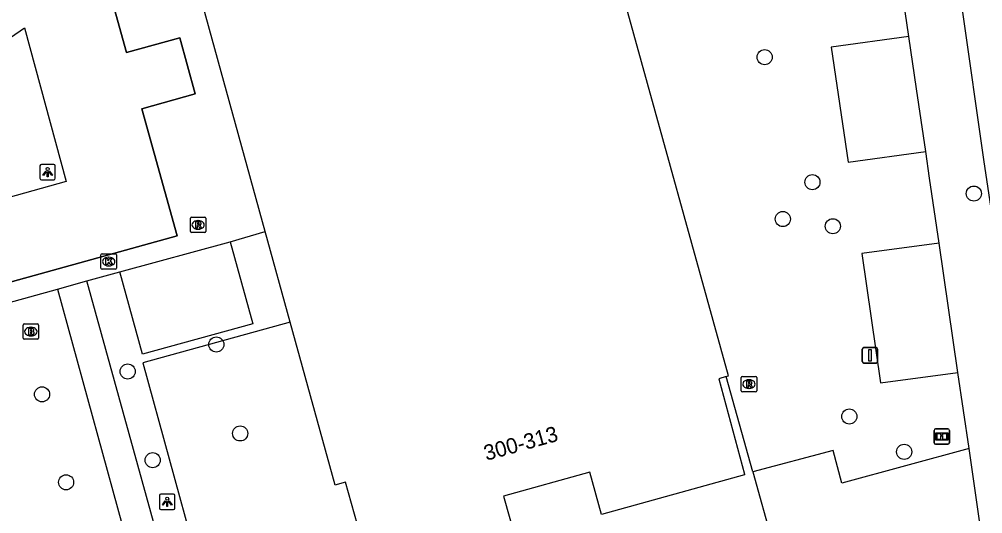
# Model space of a CAD drawing. Extents: x 159053 to 160041, y 380450 to 381422.
# Drawn here: x 159241.7 to 159304.1, y 381120.2 to 381152.2 of the extents above; entities that cross this region are included whole.
import ezdxf

# ---------------------------------------------------------------- set-up
doc = ezdxf.new("R2010")
doc.units = 0
for name, color, linetype in [('IMGEO_Boom', 7, 'Continuous'), ('IMGEO_Brandkraan', 7, 'Continuous'), ('IMGEO_Groenvoorziening', 7, 'Continuous'), ('IMGEO_Hek', 7, 'Continuous'), ('IMGEO_Informatiebord', 7, 'Continuous'), ('IMGEO_Kolk', 7, 'Continuous'), ('IMGEO_Lichtpunt', 7, 'Continuous'), ('IMGEO_Pand', 7, 'Continuous'), ('IMGEO_Pand_nummerreeks', 7, 'Continuous'), ('IMGEO_Pand_overbouw', 7, 'Continuous'), ('IMGEO_Pand_vergunning_verleend', 7, 'Continuous'), ('IMGEO_Parkeervlak_open', 7, 'Continuous'), ('IMGEO_Rijbaan_lokaal_open', 7, 'Continuous'), ('IMGEO_Rioolput', 7, 'Continuous'), ('IMGEO_Verkeersbordpaal', 7, 'Continuous'), ('IMGEO_Voetpad_open', 7, 'Continuous')]:
    doc.layers.add(name, color=color, linetype=linetype)

msp = doc.modelspace()

# ---------------------------------------------------------------- linework, layer by layer
at = {"layer": 'IMGEO_Boom'}
for centre in [(159289.951, 381149.757), (159293.046, 381141.653), (159303.506, 381140.914), (159291.131, 381139.263), (159294.371, 381138.796), (159254.431, 381131.131), (159248.69, 381129.381), (159243.144, 381127.899), (159295.438, 381126.463), (159255.976, 381125.364), (159298.991, 381124.172), (159250.311, 381123.633), (159244.702, 381122.195)]:
    msp.add_circle(centre, 0.489, dxfattribs=at)
at = {"layer": 'IMGEO_Brandkraan'}
for p, q in [((159241.916, 381131.541), (159241.916, 381132.393)), ((159241.991, 381132.467), (159242.843, 381132.467)), ((159242.404, 381132.247), (159242.429, 381132.247)), ((159242.917, 381132.393), (159242.917, 381131.541)), ((159242.843, 381131.467), (159241.991, 381131.467)), ((159242.427, 381131.687), (159242.402, 381131.687))]:
    msp.add_line(p, q, dxfattribs=at)
for points in [[(159241.916, 381131.541), (159241.916, 381132.393)], [(159241.991, 381132.467), (159242.843, 381132.467)], [(159242.264, 381132.167), (159242.264, 381131.767), (159242.477, 381131.767)], [(159242.495, 381132.167), (159242.264, 381132.167)], [(159242.443, 381132.086), (159242.389, 381132.086), (159242.389, 381132.01)], [(159242.917, 381132.393), (159242.917, 381131.541)], [(159242.843, 381131.467), (159241.991, 381131.467)], [(159242.389, 381132.01), (159242.442, 381132.01)], [(159242.451, 381131.934), (159242.389, 381131.934), (159242.389, 381131.853)], [(159242.389, 381131.853), (159242.451, 381131.853)]]:
    msp.add_lwpolyline(points, dxfattribs=at)
for centre, radius, start, end in [((159241.993, 381132.391), 0.0765, 91.55205, 178.44795), ((159241.993, 381132.391), 0.0765, 91.55205, 178.44795), ((159242.444, 381132.048), 0.0379, 267.82845, 90.93552), ((159242.499, 381132.022), 0.145, 59.4692, 91.53667), ((159242.524, 381132.069), 0.0922, 285.51372, 58.15012), ((159242.841, 381132.391), 0.0765, 1.55205, 88.44795), ((159242.841, 381132.391), 0.0765, 1.55205, 88.44795), ((159241.993, 381131.543), 0.0765, 181.55205, 268.44795), ((159241.993, 381131.543), 0.0765, 181.55205, 268.44795), ((159242.452, 381131.893), 0.0404, 269.87594, 90.50774), ((159242.483, 381132.018), 0.251, 268.66757, 293.53466), ((159242.529, 381131.877), 0.105, 301.31148, 78.98903), ((159242.841, 381131.543), 0.0765, 271.55205, 358.44795), ((159242.841, 381131.543), 0.0765, 271.55205, 358.44795)]:
    msp.add_arc(centre, radius, start, end, dxfattribs=at)
for centre, major_axis, ratio, start_param, end_param in [((159242.403, 381131.967), (-0.387, 0.002), 0.722429, 4.712389, 7.853982), ((159242.428, 381131.967), (-0.39, 0.002), 0.717154, 1.570796, 4.712389)]:
    msp.add_ellipse(centre, major_axis=major_axis, ratio=ratio, start_param=start_param, end_param=end_param, dxfattribs=at)
at = {"layer": 'IMGEO_Groenvoorziening'}
for points in [[(159259.222, 381132.575), (159249.675, 381129.94), (159254.791, 381111.275), (159264.544, 381113.856), (159264.612, 381113.612)], [(159289.185, 381122.866), (159287.469, 381129.052)]]:
    msp.add_lwpolyline(points, dxfattribs=at)
at = {"layer": 'IMGEO_Hek'}
msp.add_lwpolyline([(159259.222, 381132.575), (159249.675, 381129.94), (159254.791, 381111.275), (159264.544, 381113.856)], dxfattribs=at)
at = {"layer": 'IMGEO_Informatiebord'}
for p, q in [((159300.931, 381124.763), (159300.931, 381125.563)), ((159300.931, 381125.563), (159300.931, 381124.763)), ((159301.031, 381125.663), (159301.821, 381125.663)), ((159301.821, 381125.663), (159301.031, 381125.663)), ((159301.921, 381125.563), (159301.921, 381124.763)), ((159301.921, 381124.763), (159301.921, 381125.563)), ((159301.821, 381124.663), (159301.031, 381124.663)), ((159301.031, 381124.663), (159301.821, 381124.663))]:
    msp.add_line(p, q, dxfattribs=at)
for points in [[(159301.032, 381125.395), (159301.82, 381125.395), (159301.82, 381124.931), (159301.032, 381124.931), (159301.032, 381125.395)], [(159301.097, 381125.33), (159301.097, 381124.996), (159301.372, 381124.996), (159301.373, 381125.209), (159301.477, 381125.21), (159301.478, 381124.996), (159301.755, 381124.996), (159301.755, 381125.33), (159301.479, 381125.33), (159301.479, 381125.25), (159301.373, 381125.25), (159301.373, 381125.33), (159301.097, 381125.33)]]:
    msp.add_lwpolyline(points, dxfattribs=at)
for centre, start, end in [((159301.031, 381125.563), 90, 180), ((159301.031, 381125.563), 90, 180), ((159301.821, 381125.563), 0, 90), ((159301.821, 381125.563), 360, 90), ((159301.031, 381124.763), 180, 270), ((159301.031, 381124.763), 180, 270), ((159301.821, 381124.763), 270, 0), ((159301.821, 381124.763), 270, 0)]:
    msp.add_arc(centre, 0.1, start, end, dxfattribs=at)
at = {"layer": 'IMGEO_Kolk'}
for p, q in [((159246.959, 381136.084), (159246.959, 381136.936)), ((159247.034, 381137.01), (159247.886, 381137.01)), ((159247.447, 381136.79), (159247.472, 381136.79)), ((159247.96, 381136.936), (159247.96, 381136.084)), ((159247.886, 381136.01), (159247.034, 381136.01)), ((159247.47, 381136.23), (159247.445, 381136.23))]:
    msp.add_line(p, q, dxfattribs=at)
for points in [[(159246.959, 381136.084), (159246.959, 381136.936)], [(159247.034, 381137.01), (159247.886, 381137.01)], [(159247.28, 381136.71), (159247.403, 381136.71), (159247.403, 381136.559), (159247.533, 381136.71), (159247.697, 381136.71), (159247.551, 381136.559), (159247.704, 381136.31), (159247.552, 381136.31), (159247.467, 381136.474), (159247.403, 381136.407), (159247.403, 381136.31), (159247.28, 381136.31), (159247.28, 381136.71)], [(159247.96, 381136.936), (159247.96, 381136.084)], [(159247.886, 381136.01), (159247.034, 381136.01)]]:
    msp.add_lwpolyline(points, dxfattribs=at)
for centre, start, end in [((159247.036, 381136.934), 91.55205, 178.44795), ((159247.036, 381136.934), 91.55205, 178.44795), ((159247.884, 381136.934), 1.55205, 88.44795), ((159247.884, 381136.934), 1.55205, 88.44795), ((159247.036, 381136.086), 181.55205, 268.44795), ((159247.036, 381136.086), 181.55205, 268.44795), ((159247.884, 381136.086), 271.55205, 358.44795), ((159247.884, 381136.086), 271.55205, 358.44795)]:
    msp.add_arc(centre, 0.0765, start, end, dxfattribs=at)
for centre, major_axis, ratio, start_param, end_param in [((159247.446, 381136.51), (-0.387, 0.002), 0.722429, 4.712389, 7.853982), ((159247.471, 381136.51), (-0.39, 0.002), 0.717154, 1.570796, 4.712389)]:
    msp.add_ellipse(centre, major_axis=major_axis, ratio=ratio, start_param=start_param, end_param=end_param, dxfattribs=at)
at = {"layer": 'IMGEO_Lichtpunt'}
for p, q in [((159243.007, 381142.712), (159243.007, 381141.905)), ((159243.007, 381142.712), (159243.007, 381141.905)), ((159243.909, 381142.807), (159243.101, 381142.807)), ((159243.909, 381142.807), (159243.101, 381142.807)), ((159244.003, 381141.905), (159244.003, 381142.712)), ((159244.003, 381141.905), (159244.003, 381142.712)), ((159243.101, 381141.811), (159243.909, 381141.811)), ((159243.101, 381141.811), (159243.909, 381141.811)), ((159250.752, 381121.333), (159250.752, 381120.526)), ((159250.752, 381121.333), (159250.752, 381120.526)), ((159251.654, 381121.428), (159250.846, 381121.428)), ((159251.654, 381121.428), (159250.846, 381121.428)), ((159251.748, 381120.526), (159251.748, 381121.333)), ((159251.748, 381120.526), (159251.748, 381121.333)), ((159250.846, 381120.432), (159251.654, 381120.432)), ((159250.846, 381120.432), (159251.654, 381120.432))]:
    msp.add_line(p, q, dxfattribs=at)
for points in [[(159243.381, 381142.376), (159243.42, 381142.348), (159243.232, 381142.086), (159243.194, 381142.113), (159243.381, 381142.376)], [(159243.483, 381142.328), (159243.53, 381142.328), (159243.53, 381142.006), (159243.483, 381142.006), (159243.483, 381142.328)], [(159243.593, 381142.348), (159243.631, 381142.375), (159243.818, 381142.113), (159243.779, 381142.085), (159243.593, 381142.348)], [(159251.126, 381120.997), (159251.165, 381120.969), (159250.977, 381120.707), (159250.939, 381120.734), (159251.126, 381120.997)], [(159251.228, 381120.949), (159251.275, 381120.949), (159251.275, 381120.627), (159251.228, 381120.627), (159251.228, 381120.949)], [(159251.338, 381120.969), (159251.376, 381120.996), (159251.563, 381120.734), (159251.524, 381120.706), (159251.338, 381120.969)]]:
    msp.add_lwpolyline(points, dxfattribs=at)
for centre in [(159243.506, 381142.51), (159251.251, 381121.131)]:
    msp.add_circle(centre, 0.0994, dxfattribs=at)
for centre, start, end in [((159243.101, 381142.712), 90, 180), ((159243.101, 381142.712), 90, 180), ((159243.909, 381142.712), 0, 90), ((159243.909, 381142.712), 0, 90), ((159243.101, 381141.905), 180, 270), ((159243.101, 381141.905), 180, 270), ((159243.909, 381141.905), 270, 0), ((159243.909, 381141.905), 270, 360), ((159250.846, 381121.333), 90, 180), ((159250.846, 381121.333), 90, 180), ((159251.654, 381121.333), 0, 90), ((159251.654, 381121.333), 0, 90), ((159250.846, 381120.526), 180, 270), ((159250.846, 381120.526), 180, 270), ((159251.654, 381120.526), 270, 0), ((159251.654, 381120.526), 270, 360)]:
    msp.add_arc(centre, 0.0946, start, end, dxfattribs=at)
at = {"layer": 'IMGEO_Pand'}
for points in [[(159257.602, 381138.448), (159253.576, 381153.044)], [(159287.469, 381129.052), (159287.62, 381129.099), (159280.978, 381153.047)], [(159259.222, 381132.575), (159257.602, 381138.448)], [(159287.469, 381129.052), (159286.976, 381128.898), (159288.643, 381122.722), (159288.656, 381122.674), (159279.389, 381120.108), (159278.627, 381122.858), (159273.045, 381121.304), (159273.81, 381118.558), (159264.542, 381115.978), (159262.808, 381122.207), (159262.266, 381122.057), (159262.133, 381122.02), (159259.222, 381132.575)]]:
    msp.add_lwpolyline(points, dxfattribs=at)
at = {"layer": 'IMGEO_Pand_overbouw'}
msp.add_lwpolyline([(159249.617, 381146.417), (159253.067, 381147.375), (159252.059, 381151.007), (159248.609, 381150.05), (159244.524, 381164.774), (159216.821, 381157.087), (159215.484, 381161.905), (159146.712, 381142.823), (159144.149, 381142.112), (159127.074, 381137.375), (159127.322, 381136.481), (159127.96, 381134.183), (159128.847, 381130.986), (159129.855, 381127.353), (159132.702, 381117.091), (159133.413, 381114.528), (159135.79, 381105.961), (159251.903, 381138.179)], close=True, dxfattribs=at)
at = {"layer": 'IMGEO_Pand_vergunning_verleend'}
msp.add_lwpolyline([(159251.903, 381138.179), (159135.79, 381105.961), (159133.413, 381114.528), (159130.137, 381113.619), (159129.426, 381116.182), (159132.702, 381117.091), (159129.855, 381127.353), (159126.405, 381126.396), (159125.397, 381130.029), (159128.847, 381130.986), (159127.074, 381137.375), (159144.149, 381142.112), (159143.24, 381145.388), (159145.803, 381146.1), (159146.712, 381142.823), (159215.484, 381161.905), (159216.821, 381157.087), (159244.524, 381164.774), (159248.609, 381150.05), (159252.059, 381151.007), (159253.067, 381147.375), (159249.617, 381146.417), (159251.903, 381138.179)], dxfattribs=at)
at = {"layer": 'IMGEO_Parkeervlak_open'}
for points in [[(159299.3, 381151.1), (159294.267, 381150.411), (159295.361, 381142.946), (159300.386, 381143.634)], [(159301.249, 381137.708), (159296.246, 381137.035), (159297.464, 381128.646), (159302.473, 381129.318)]]:
    msp.add_lwpolyline(points, dxfattribs=at)
at = {"layer": 'IMGEO_Rijbaan_lokaal_open'}
for points in [[(159298.315, 381182.944), (159298.504, 381181.554), (159299.889, 381172.19), (159300.509, 381167.999), (159301.731, 381159.728), (159302.132, 381157.016), (159302.294, 381155.916), (159302.763, 381152.666), (159304.139, 381143.129), (159304.737, 381139.073)], [(159223.31, 381136.115), (159223.172, 381138.688), (159235.509, 381147.184), (159241.997, 381151.652), (159244.716, 381141.698), (159223.332, 381135.706)], [(159255.332, 381137.793), (159257.602, 381138.448)], [(159248.188, 381135.838), (159255.332, 381137.793)], [(159246.053, 381135.251), (159248.188, 381135.838)], [(159244.137, 381134.711), (159246.053, 381135.251)], [(159234.919, 381132.158), (159244.137, 381134.711)]]:
    msp.add_lwpolyline(points, dxfattribs=at)
at = {"layer": 'IMGEO_Rioolput'}
for p, q in [((159252.753, 381138.461), (159252.753, 381139.313)), ((159252.828, 381139.387), (159253.68, 381139.387)), ((159253.241, 381139.167), (159253.266, 381139.167)), ((159253.754, 381139.313), (159253.754, 381138.461)), ((159253.68, 381138.387), (159252.828, 381138.387)), ((159253.264, 381138.607), (159253.239, 381138.607)), ((159288.437, 381128.136), (159288.437, 381128.988)), ((159288.512, 381129.062), (159289.364, 381129.062)), ((159289.438, 381128.988), (159289.438, 381128.136)), ((159288.925, 381128.842), (159288.95, 381128.842)), ((159289.364, 381128.062), (159288.512, 381128.062)), ((159288.948, 381128.282), (159288.923, 381128.282))]:
    msp.add_line(p, q, dxfattribs=at)
for points in [[(159252.753, 381138.461), (159252.753, 381139.313)], [(159252.828, 381139.387), (159253.68, 381139.387)], [(159253.342, 381139.085), (159253.09, 381139.087), (159253.09, 381138.687)], [(159253.268, 381139.006), (159253.214, 381139.006), (159253.214, 381138.925)], [(159253.754, 381139.313), (159253.754, 381138.461)], [(159253.68, 381138.387), (159252.828, 381138.387)], [(159253.09, 381138.687), (159253.214, 381138.687), (159253.214, 381138.849), (159253.225, 381138.849)], [(159253.214, 381138.925), (159253.266, 381138.925)], [(159253.272, 381138.82), (159253.343, 381138.687), (159253.483, 381138.687), (159253.418, 381138.813)], [(159288.437, 381128.136), (159288.437, 381128.988)], [(159288.512, 381129.062), (159289.364, 381129.062)], [(159289.438, 381128.988), (159289.438, 381128.136)], [(159289.026, 381128.76), (159288.774, 381128.762), (159288.774, 381128.362)], [(159288.774, 381128.362), (159288.898, 381128.362), (159288.898, 381128.524), (159288.909, 381128.524)], [(159288.952, 381128.681), (159288.898, 381128.681), (159288.898, 381128.6)], [(159288.898, 381128.6), (159288.95, 381128.6)], [(159288.956, 381128.495), (159289.027, 381128.362), (159289.167, 381128.362), (159289.102, 381128.488)], [(159289.364, 381128.062), (159288.512, 381128.062)]]:
    msp.add_lwpolyline(points, dxfattribs=at)
for centre, radius, start, end in [((159252.83, 381139.311), 0.0765, 91.55205, 178.44795), ((159252.83, 381139.311), 0.0765, 91.55205, 178.44795), ((159253.25, 381139.114), 0.19, 274.7715, 282.96867), ((159253.274, 381138.91), 0.0964, 77.00612, 93.18647), ((159253.288, 381138.967), 0.0378, 276.66336, 79.67722), ((159253.341, 381138.975), 0.109, 350.36119, 89.41601), ((159253.339, 381138.975), 0.112, 277.58423, 350.98172), ((159253.678, 381139.311), 0.0765, 1.55205, 88.44795), ((159253.678, 381139.311), 0.0765, 1.55205, 88.44795), ((159252.83, 381138.463), 0.0765, 181.55205, 268.44795), ((159252.83, 381138.463), 0.0765, 181.55205, 268.44795), ((159253.224, 381138.796), 0.0533, 26.02933, 88.69889), ((159253.323, 381138.76), 0.108, 29.51342, 73.79051), ((159253.678, 381138.463), 0.0765, 271.55205, 358.44795), ((159253.678, 381138.463), 0.0765, 271.55205, 358.44795), ((159288.514, 381128.986), 0.0765, 91.55205, 178.44795), ((159288.514, 381128.986), 0.0765, 91.55205, 178.44795), ((159289.362, 381128.986), 0.0765, 1.55205, 88.44795), ((159289.362, 381128.986), 0.0765, 1.55205, 88.44795), ((159288.908, 381128.471), 0.0533, 26.02933, 88.69889), ((159288.934, 381128.789), 0.19, 274.7715, 282.96867), ((159288.958, 381128.585), 0.0964, 77.00612, 93.18647), ((159288.972, 381128.642), 0.0378, 276.66336, 79.67722), ((159289.025, 381128.65), 0.109, 350.36119, 89.41601), ((159289.023, 381128.65), 0.112, 277.58423, 350.98172), ((159289.007, 381128.435), 0.108, 29.51342, 73.79051), ((159288.514, 381128.138), 0.0765, 181.55205, 268.44795), ((159288.514, 381128.138), 0.0765, 181.55205, 268.44795), ((159289.362, 381128.138), 0.0765, 271.55205, 358.44795), ((159289.362, 381128.138), 0.0765, 271.55205, 358.44795)]:
    msp.add_arc(centre, radius, start, end, dxfattribs=at)
for centre, major_axis, ratio, start_param, end_param in [((159253.24, 381138.887), (-0.387, 0.002), 0.722429, 4.712389, 7.853982), ((159253.265, 381138.887), (-0.39, 0.002), 0.717154, 1.570796, 4.712389), ((159288.924, 381128.562), (-0.387, 0.002), 0.722429, 4.712389, 7.853982), ((159288.949, 381128.562), (-0.39, 0.002), 0.717154, 1.570796, 4.712389)]:
    msp.add_ellipse(centre, major_axis=major_axis, ratio=ratio, start_param=start_param, end_param=end_param, dxfattribs=at)
at = {"layer": 'IMGEO_Verkeersbordpaal'}
for p, q in [((159296.278, 381130.03), (159296.278, 381130.83)), ((159296.278, 381130.83), (159296.278, 381130.03)), ((159296.378, 381130.93), (159297.168, 381130.93)), ((159297.168, 381130.93), (159296.378, 381130.93)), ((159297.268, 381130.83), (159297.268, 381130.03)), ((159297.268, 381130.03), (159297.268, 381130.83)), ((159297.168, 381129.93), (159296.378, 381129.93)), ((159296.378, 381129.93), (159297.168, 381129.93))]:
    msp.add_line(p, q, dxfattribs=at)
msp.add_lwpolyline([(159296.698, 381130.805), (159296.848, 381130.805), (159296.848, 381130.055), (159296.698, 381130.055), (159296.698, 381130.805)], dxfattribs=at)
for centre, start, end in [((159296.378, 381130.83), 90, 180), ((159296.378, 381130.83), 90, 180), ((159297.168, 381130.83), 0, 90), ((159297.168, 381130.83), 360, 90), ((159296.378, 381130.03), 180, 270), ((159296.378, 381130.03), 180, 270), ((159297.168, 381130.03), 270, 0), ((159297.168, 381130.03), 270, 0)]:
    msp.add_arc(centre, 0.1, start, end, dxfattribs=at)
at = {"layer": 'IMGEO_Voetpad_open'}
for points in [[(159299.3, 381151.1), (159298.503, 381156.571)], [(159300.386, 381143.634), (159299.795, 381147.696), (159299.3, 381151.1)], [(159301.249, 381137.708), (159300.637, 381141.908), (159300.386, 381143.634)], [(159255.332, 381137.793), (159256.794, 381132.471), (159249.659, 381130.496), (159248.188, 381135.838)], [(159302.473, 381129.318), (159301.249, 381137.708)], [(159264.612, 381113.612), (159252.932, 381110.343), (159246.053, 381135.251)], [(159244.137, 381134.711), (159250.944, 381109.911), (159249.051, 381109.382), (159257.125, 381080.01), (159259.074, 381080.54), (159266.118, 381055.071)], [(159303.192, 381124.392), (159302.473, 381129.318)], [(159303.192, 381124.392), (159294.952, 381122.145), (159294.391, 381124.259), (159289.185, 381122.866)], [(159303.921, 381119.402), (159303.192, 381124.392)], [(159289.185, 381122.866), (159291.727, 381113.703)]]:
    msp.add_lwpolyline(points, dxfattribs=at)

# ---------------------------------------------------------------- texts
at = {"layer": 'IMGEO_Pand_nummerreeks'}
msp.add_text('300-313', height=1, rotation=15.56722, dxfattribs=at).set_placement((159271.923, 381123.585))

doc.saveas('drawing.dxf')
